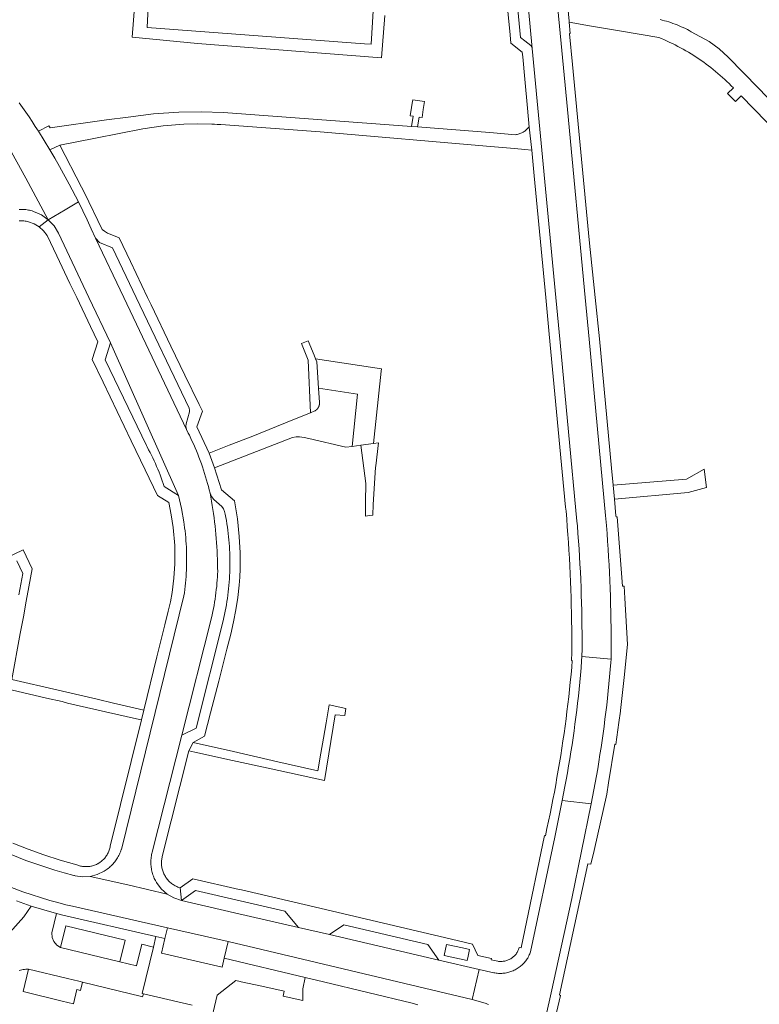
# Model space of a CAD drawing. Extents: x 146402 to 164798, y 455483 to 464134.
# Tile 551 of 575: x 162404 to 162545, y 460865 to 461053. Entities that reach past the tile are written whole.
import ezdxf

# ---------------------------------------------------------------- set-up
doc = ezdxf.new("R2010")
doc.units = 0
doc.header["$LTSCALE"] = 0.2
for name, color, linetype, lineweight in [('B-XX-VH-VERHARDING_ASFALT-GV', 252, 'CONTINUOUS', 18), ('B-XX-VH-VERHARDING_BETONSTRAATSTEEN-GV', 252, 'CONTINUOUS', 18), ('B-XX-VH-VERHARDING_FUNDERING_ZAND-GV', 252, 'CONTINUOUS', 18), ('B-XX-VH-VERHARDING_TEGEL-GV', 252, 'CONTINUOUS', 18)]:
    doc.layers.add(name, color=color, linetype=linetype, lineweight=lineweight)

msp = doc.modelspace()

# ---------------------------------------------------------------- linework, layer by layer
at = {"layer": 'B-XX-VH-VERHARDING_ASFALT-GV'}
for points in [[(162400.292, 461030.888), (162404.744, 461022.818), (162409.054, 461014.872), (162412.244, 461016.753), (162414.811, 461018.267), (162413.059, 461021.664), (162411.221, 461025.014), (162410.305, 461026.61), (162409.37, 461028.195), (162408.277, 461029.991), (162407.159, 461031.772), (162406.569, 461032.688), (162405.973, 461033.6), (162405.369, 461034.507), (162404.76, 461035.409), (162404.143, 461036.308), (162403.52, 461037.201)], [(162403.488, 461016.838), (162403.74, 461016.845), (162403.993, 461016.843), (162404.245, 461016.833), (162404.497, 461016.816), (162404.748, 461016.79), (162404.999, 461016.757), (162405.247, 461016.715), (162405.495, 461016.666), (162405.741, 461016.609), (162405.985, 461016.544), (162406.227, 461016.471), (162407.723, 461015.817), (162409.054, 461014.872), (162404.744, 461022.818), (162400.292, 461030.888)], [(162503.109, 460858.825), (162505.047, 460867.309), (162508.952, 460885.339), (162512.686, 460903.406), (162507.157, 460904.049), (162505.735, 460897.032), (162501.112, 460875.164), (162501.042, 460874.971), (162500.959, 460874.766), (162500.869, 460874.564), (162500.771, 460874.366), (162500.666, 460874.171), (162500.555, 460873.98), (162500.436, 460873.793), (162500.311, 460873.611), (162500.179, 460873.433), (162500.041, 460873.26), (162500, 460873.212), (162499.897, 460873.092), (162499.747, 460872.929), (162499.591, 460872.773), (162499.43, 460872.621), (162499.263, 460872.476), (162499.091, 460872.337), (162498.914, 460872.204), (162498.733, 460872.078), (162498.547, 460871.958), (162498.356, 460871.845), (162498.162, 460871.739), (162497.964, 460871.64), (162497.763, 460871.549), (162497.558, 460871.464), (162497.351, 460871.387), (162497.141, 460871.318), (162496.928, 460871.257), (162496.714, 460871.203), (162496.497, 460871.157), (162496.28, 460871.118), (162496.06, 460871.088), (162495.84, 460871.065), (162495.62, 460871.051), (162495.398, 460871.044), (162495.177, 460871.046), (162494.956, 460871.055), (162494.736, 460871.073), (162494.516, 460871.098), (162494.297, 460871.132), (162494.08, 460871.173), (162491.309, 460871.813), (162489.961, 460866.051), (162491.996, 460865.514), (162492.21, 460865.451), (162492.436, 460865.376), (162492.659, 460865.293), (162492.88, 460865.203), (162493.097, 460865.106)], [(162399.167, 460888.533), (162404.208, 460886.612), (162409.35, 460884.979), (162410.869, 460884.557), (162412.395, 460884.16), (162413.041, 460884), (162413.689, 460883.845), (162431.784, 460879.743), (162443.356, 460877.119), (162489.961, 460866.051), (162491.309, 460871.813), (162483.62, 460873.597), (162462.708, 460878.438), (162456.788, 460879.809), (162444.605, 460882.63), (162434.451, 460884.981), (162433.033, 460885.451), (162431.737, 460886.195), (162424.214, 460887.919), (162417.019, 460889.567), (162415.586, 460889.481), (162414.162, 460889.67), (162414.044, 460889.7), (162413.927, 460889.73), (162412.098, 460890.218), (162410.278, 460890.74), (162404.779, 460892.583), (162399.411, 460894.778)], [(162403.469, 460871.629), (162403.726, 460871.687), (162403.985, 460871.737), (162404.245, 460871.778), (162404.506, 460871.813), (162404.768, 460871.839), (162405.031, 460871.857), (162405.294, 460871.867), (162412.716, 460870.062), (162414.861, 460869.541), (162415.574, 460869.368), (162426.82, 460866.633), (162427.061, 460866.574), (162427.202, 460867.17), (162426.965, 460867.235), (162429.11, 460876.054), (162426.882, 460876.595), (162425.878, 460872.466), (162422.7, 460873.238), (162411.405, 460875.984), (162410.679, 460876.457), (162410.124, 460877.121), (162409.791, 460877.921), (162409.712, 460878.783), (162410.155, 460880.607), (162410.608, 460882.473), (162405.786, 460883.905), (162404.351, 460881.819), (162401.719, 460878.861)]]:
    msp.add_lwpolyline(points, dxfattribs=at)
msp.add_lwpolyline([(162415.647, 461016.566), (162414.811, 461018.267), (162412.244, 461016.753), (162409.054, 461014.872), (162410.165, 461013.677), (162411.009, 461012.28), (162416.809, 461000), (162420.941, 460991.352), (162433.91, 460962.257), (162434.476, 460959.755), (162434.921, 460957.229), (162434.996, 460956.708), (162435.078, 460956.091), (162435.151, 460955.473), (162435.217, 460954.855), (162435.275, 460954.235), (162435.324, 460953.615), (162435.366, 460952.994), (162435.4, 460952.373), (162435.426, 460951.751), (162435.443, 460951.129), (162435.453, 460950.507), (162435.455, 460949.885), (162435.448, 460949.263), (162435.434, 460948.641), (162435.412, 460948.019), (162435.382, 460947.397), (162435.344, 460946.776), (162435.297, 460946.156), (162435.243, 460945.536), (162435.181, 460944.917), (162435.111, 460944.299), (162435.033, 460943.681), (162434.947, 460943.065), (162423.002, 460894.719), (162422.992, 460894.686), (162422.912, 460894.453), (162422.826, 460894.224), (162422.732, 460893.997), (162422.63, 460893.773), (162422.522, 460893.553), (162422.406, 460893.336), (162422.283, 460893.123), (162422.154, 460892.915), (162422.017, 460892.71), (162421.874, 460892.51), (162421.725, 460892.315), (162421.57, 460892.125), (162421.408, 460891.94), (162421.24, 460891.761), (162421.067, 460891.587), (162420.888, 460891.418), (162420.703, 460891.256), (162420.514, 460891.1), (162420.319, 460890.95), (162420.12, 460890.806), (162419.916, 460890.669), (162419.708, 460890.539), (162418.41, 460889.924), (162417.019, 460889.567), (162424.214, 460887.919), (162431.737, 460886.195), (162430.616, 460887.183), (162429.715, 460888.375), (162429.624, 460888.529), (162429.506, 460888.742), (162429.394, 460888.96), (162429.291, 460889.18), (162429.194, 460889.404), (162429.105, 460889.631), (162429.023, 460889.861), (162428.949, 460890.093), (162428.882, 460890.328), (162428.823, 460890.565), (162428.772, 460890.803), (162428.729, 460891.043), (162428.694, 460891.285), (162428.667, 460891.527), (162428.647, 460891.77), (162428.636, 460892.014), (162428.633, 460892.258), (162428.637, 460892.501), (162428.65, 460892.745), (162428.67, 460892.988), (162428.699, 460893.23), (162428.735, 460893.472), (162428.78, 460893.711), (162428.832, 460893.95), (162428.892, 460894.186), (162434.527, 460916.49), (162440.19, 460938.905), (162440.325, 460939.496), (162440.453, 460940.089), (162440.573, 460940.683), (162440.685, 460941.279), (162440.788, 460941.876), (162440.885, 460942.474), (162440.973, 460943.074), (162441.053, 460943.675), (162441.125, 460944.277), (162441.19, 460944.88), (162441.246, 460945.483), (162441.295, 460946.087), (162441.335, 460946.692), (162441.368, 460947.298), (162441.384, 460947.68), (162441.379, 460948.476), (162441.366, 460949.273), (162441.345, 460950.069), (162441.316, 460950.865), (162441.279, 460951.66), (162441.234, 460952.455), (162441.181, 460953.25), (162441.121, 460954.044), (162441.052, 460954.837), (162440.975, 460955.63), (162440.89, 460956.422), (162440.797, 460957.213), (162440.697, 460958.003), (162440.588, 460958.792), (162440.472, 460959.58), (162440.347, 460960.366), (162440.215, 460961.151), (162440.075, 460961.935), (162439.937, 460962.664), (162439.782, 460963.3), (162439.619, 460963.933), (162439.449, 460964.565), (162439.271, 460965.194), (162439.085, 460965.821), (162438.892, 460966.446), (162438.691, 460967.069), (162438.482, 460967.689), (162438.266, 460968.306), (162438.042, 460968.921), (162437.811, 460969.533), (162437.572, 460970.142), (162437.326, 460970.748), (162437.072, 460971.351), (162436.811, 460971.951), (162436.543, 460972.548), (162436.268, 460973.141), (162435.985, 460973.731), (162435.777, 460974.153), (162435.435, 460974.86), (162423.455, 461000), (162418.034, 461011.377), (162417.259, 461013.121), (162416.461, 461014.855)], close=True, dxfattribs=at)
at = {"layer": 'B-XX-VH-VERHARDING_BETONSTRAATSTEEN-GV'}
for points in [[(162500, 461062.753), (162495.354, 461112.676), (162495.3, 461112.317), (162495.16, 461111.983), (162493.494, 461109.756), (162495.46, 461089.26), (162499.207, 461049.658), (162500, 461049.024), (162501.127, 461048.124), (162501.351, 461047.858), (162501.418, 461047.516)], [(162418.821, 461010.502), (162418.034, 461011.377), (162423.455, 461000), (162435.435, 460974.86), (162435.297, 460975.387), (162435.349, 460975.929), (162435.994, 460978.193), (162436.032, 460978.553), (162435.939, 460978.902), (162425.815, 461000), (162421.3, 461009.51)], [(162433.91, 460962.257), (162420.941, 460991.352), (162419.919, 460988.138), (162427.773, 460971.763), (162427.918, 460971.503), (162428.198, 460970.986), (162428.472, 460970.466), (162428.739, 460969.941), (162428.998, 460969.413), (162429.251, 460968.882), (162429.496, 460968.347), (162429.733, 460967.809), (162429.964, 460967.267), (162430.187, 460966.723), (162430.402, 460966.175), (162430.611, 460965.625), (162430.811, 460965.072), (162431.005, 460964.516), (162431.19, 460963.958)], [(162472.635, 460986.428), (162460.035, 460988.347), (162460.314, 460987.762), (162460.646, 460982.695), (162468.084, 460981.565), (162467.038, 460971.598), (162468.729, 460971.822), (162471.117, 460972.138), (162472.565, 460985.942)], [(162468.084, 460981.565), (162460.646, 460982.695), (162460.822, 460980.01), (162460.824, 460979.98), (162460.825, 460979.949), (162460.825, 460979.919), (162460.825, 460979.889), (162460.824, 460979.859), (162460.823, 460979.828), (162460.822, 460979.798), (162460.82, 460979.768), (162460.817, 460979.738), (162460.814, 460979.707), (162460.81, 460979.677), (162460.806, 460979.648), (162460.801, 460979.617), (162460.796, 460979.588), (162460.79, 460979.558), (162460.784, 460979.528), (162460.777, 460979.499), (162460.77, 460979.469), (162460.762, 460979.44), (162460.754, 460979.411), (162460.745, 460979.382), (162460.736, 460979.353), (162460.726, 460979.324), (162460.715, 460979.296), (162460.705, 460979.268), (162460.693, 460979.24), (162460.681, 460979.212), (162460.669, 460979.184), (162460.656, 460979.157), (162460.643, 460979.129), (162460.63, 460979.102), (162460.615, 460979.076), (162460.601, 460979.049), (162460.586, 460979.023), (162460.57, 460978.997), (162460.554, 460978.971), (162460.538, 460978.945), (162460.521, 460978.92), (162460.504, 460978.895), (162460.486, 460978.871), (162460.468, 460978.847), (162460.449, 460978.823), (162460.43, 460978.799), (162460.411, 460978.776), (162460.391, 460978.753), (162460.371, 460978.73), (162460.35, 460978.708), (162460.329, 460978.686), (162460.308, 460978.665), (162460.286, 460978.643), (162460.264, 460978.623), (162460.242, 460978.602), (162460.219, 460978.582), (162460.196, 460978.563), (162460.172, 460978.543), (162460.149, 460978.525), (162460.124, 460978.506), (162460.1, 460978.488), (162460.075, 460978.471), (162460.05, 460978.454), (162460.025, 460978.437), (162459.999, 460978.421), (162459.974, 460978.405), (162459.947, 460978.39), (162459.921, 460978.375), (162459.112, 460978.047), (162455.702, 460976.663), (162448.118, 460973.585), (162443.574, 460971.828), (162439.743, 460970.346), (162440.764, 460967.503), (162455.666, 460973.322), (162456.342, 460973.407), (162457.023, 460973.423), (162457.902, 460973.339), (162458.761, 460973.136), (162465.815, 460971.436), (162467.038, 460971.598)], [(162440.196, 460962.027), (162439.937, 460962.664), (162440.075, 460961.935), (162440.215, 460961.151), (162440.347, 460960.366), (162440.472, 460959.58), (162440.588, 460958.792), (162440.697, 460958.003), (162440.797, 460957.213), (162440.89, 460956.422), (162440.975, 460955.63), (162441.052, 460954.837), (162441.121, 460954.044), (162441.181, 460953.25), (162441.234, 460952.455), (162441.279, 460951.66), (162441.316, 460950.865), (162441.345, 460950.069), (162441.366, 460949.273), (162441.379, 460948.476), (162441.384, 460947.68), (162441.368, 460947.298), (162441.335, 460946.692), (162441.295, 460946.087), (162441.246, 460945.483), (162441.19, 460944.88), (162441.125, 460944.277), (162441.053, 460943.675), (162440.973, 460943.074), (162440.885, 460942.474), (162440.788, 460941.876), (162440.685, 460941.279), (162440.573, 460940.683), (162440.453, 460940.089), (162440.325, 460939.496), (162440.19, 460938.905), (162434.527, 460916.49), (162437.25, 460917.868), (162442.423, 460938.341), (162442.562, 460938.946), (162442.694, 460939.553), (162442.817, 460940.161), (162442.933, 460940.771), (162443.041, 460941.383), (162443.141, 460941.996), (162443.233, 460942.61), (162443.317, 460943.225), (162443.393, 460943.841), (162443.461, 460944.458), (162443.521, 460945.076), (162443.574, 460945.695), (162443.618, 460946.314), (162443.654, 460946.934), (162443.683, 460947.554), (162443.684, 460947.59), (162443.703, 460948.208), (162443.715, 460948.827), (162443.718, 460949.446), (162443.714, 460950.064), (162443.701, 460950.683), (162443.681, 460951.301), (162443.652, 460951.919), (162443.616, 460952.536), (162443.571, 460953.153), (162443.519, 460953.77), (162443.459, 460954.386), (162443.39, 460955), (162443.314, 460955.614), (162443.23, 460956.227), (162443.138, 460956.839), (162443.038, 460957.449), (162442.93, 460958.058), (162442.814, 460958.666), (162442.713, 460959.163), (162442.519, 460959.705), (162442.178, 460960.169), (162440.648, 460961.51)], [(162516.469, 460931.032), (162510.92, 460931.511), (162510.855, 460930.666), (162510.746, 460929.326), (162510.628, 460927.987), (162510.503, 460926.648), (162510.369, 460925.311), (162510.228, 460923.974), (162510.079, 460922.637), (162509.922, 460921.302), (162509.756, 460919.968), (162509.583, 460918.635), (162509.402, 460917.303), (162509.213, 460915.972), (162509.016, 460914.642), (162508.812, 460913.313), (162508.599, 460911.985), (162508.378, 460910.659), (162508.15, 460909.334), (162507.913, 460908.011), (162507.669, 460906.689), (162507.417, 460905.368), (162507.157, 460904.049), (162512.686, 460903.406), (162512.948, 460904.743), (162513.201, 460906.081), (162513.447, 460907.421), (162513.685, 460908.762), (162513.916, 460910.105), (162514.138, 460911.449), (162514.352, 460912.794), (162514.559, 460914.14), (162514.758, 460915.488), (162514.948, 460916.837), (162515.131, 460918.187), (162515.306, 460919.538), (162515.473, 460920.889), (162515.632, 460922.242), (162515.783, 460923.596), (162515.926, 460924.951), (162516.061, 460926.306), (162516.188, 460927.663), (162516.307, 460929.02), (162516.418, 460930.377)], [(162454.228, 460882.903), (162437.139, 460886.86), (162434.451, 460884.981), (162444.605, 460882.63), (162456.788, 460879.809)], [(162423.704, 460877.368), (162412.409, 460880.114), (162411.405, 460875.984), (162422.7, 460873.238)], [(162443.356, 460877.119), (162431.784, 460879.743), (162431.319, 460877.692), (162431.317, 460877.685), (162430.682, 460874.882), (162442.254, 460872.258), (162442.637, 460873.949)], [(162481.505, 460876.588), (162465.492, 460880.295), (162462.708, 460878.438), (162483.62, 460873.597)], [(162412.716, 460870.062), (162405.294, 460871.867), (162404.248, 460867.566), (162411.67, 460865.761), (162413.858, 460865.229), (162414.508, 460867.966), (162415.203, 460867.801), (162415.574, 460869.368), (162414.861, 460869.541)]]:
    msp.add_lwpolyline(points, close=True, dxfattribs=at)
for points in [[(162500, 461062.753), (162501.418, 461047.516), (162505.945, 461000), (162506.761, 460991.435), (162509.96, 460957.375), (162510.039, 460956.434), (162510.154, 460954.971), (162510.262, 460953.508), (162510.362, 460952.043), (162510.454, 460950.579), (162510.538, 460949.114), (162510.613, 460947.648), (162510.681, 460946.182), (162510.741, 460944.716), (162510.793, 460943.249), (162510.837, 460941.783), (162510.873, 460940.315), (162510.901, 460938.848), (162510.92, 460937.381), (162510.932, 460935.913), (162510.936, 460934.446), (162510.932, 460932.979), (162510.92, 460931.511), (162516.469, 460931.032), (162516.481, 460932.532), (162516.485, 460934.031), (162516.481, 460935.531), (162516.469, 460937.031), (162516.449, 460938.53), (162516.422, 460940.03), (162516.385, 460941.529), (162516.342, 460943.028), (162516.29, 460944.527), (162516.23, 460946.025), (162516.162, 460947.523), (162516.086, 460949.021), (162516.002, 460950.519), (162515.91, 460952.015), (162515.81, 460953.512), (162515.703, 460955.008), (162515.587, 460956.503), (162515.478, 460957.821), (162515.413, 460958.453), (162512.288, 460992.104), (162511.538, 461000), (162508.129, 461035.898), (162503.083, 461088.941)], [(162472.415, 461076.9), (162470.699, 461048.369), (162469.417, 461048.452), (162427.904, 461051.554), (162429.101, 461076.374)], [(162426.526, 461068.497), (162425.046, 461049.737), (162437.508, 461048.475), (162472.624, 461045.778), (162473.27, 461053.847)], [(162508.153, 461056.155), (162508.46, 461052.732), (162508.477, 461052.558), (162512.327, 461051.878), (162518.478, 461050.841), (162525.599, 461049.643), (162526.118, 461049.428), (162526.647, 461049.2), (162527.174, 461048.964), (162527.697, 461048.721), (162528.217, 461048.471), (162528.733, 461048.214), (162529.246, 461047.949), (162529.755, 461047.678), (162530.26, 461047.399), (162530.761, 461047.114), (162531.258, 461046.821), (162531.751, 461046.522), (162532.24, 461046.216), (162532.725, 461045.903), (162533.205, 461045.584), (162533.681, 461045.257), (162534.152, 461044.925), (162534.619, 461044.585), (162535.081, 461044.24), (162535.538, 461043.888), (162535.99, 461043.529), (162536.437, 461043.165), (162536.878, 461042.794), (162537.315, 461042.417), (162537.747, 461042.034), (162538.173, 461041.645), (162538.593, 461041.251), (162539.009, 461040.85), (162539.418, 461040.444), (162539.822, 461040.032), (162538.71, 461038.95), (162540.21, 461037.41), (162541.32, 461038.49), (162551, 461028.56)], [(162547.616, 461036.875), (162544.621, 461039.954), (162538.849, 461045.867), (162537.114, 461047.484), (162535.205, 461048.89), (162531.786, 461050.753), (162531.41, 461050.958), (162531.031, 461051.155), (162530.648, 461051.346), (162530.262, 461051.529), (162529.872, 461051.705), (162529.479, 461051.874), (162529.082, 461052.036), (162528.683, 461052.19), (162528.282, 461052.336), (162527.877, 461052.475), (162527.47, 461052.606), (162527.06, 461052.73), (162526.648, 461052.846), (162526.235, 461052.954), (162525.819, 461053.055)]]:
    msp.add_lwpolyline(points, dxfattribs=at)
at = {"layer": 'B-XX-VH-VERHARDING_FUNDERING_ZAND-GV'}
for points in [[(162442.47, 461035.311), (162438.227, 461035.455), (162433.983, 461035.392), (162429.116, 461035.07), (162424.276, 461034.466), (162420.164, 461033.905), (162409.393, 461032.437), (162409.138, 461032.792), (162407.159, 461031.772), (162408.277, 461029.991), (162409.37, 461028.195), (162411.281, 461029.089), (162418.083, 461030.434), (162427.073, 461032.211), (162430.998, 461032.796), (162434.953, 461033.118), (162437.604, 461033.185), (162440.255, 461033.126), (162440.509, 461033.113), (162440.756, 461033.101), (162441.256, 461033.071), (162442.003, 461033.016), (162460.916, 461031.613), (162493.482, 461028.85), (162498.025, 461028.465), (162500, 461028.264), (162501.332, 461028.129), (162500.82, 461032.564), (162500.78, 461032.514), (162500.667, 461032.379), (162500.548, 461032.249), (162500.423, 461032.125), (162500.292, 461032.007), (162500.156, 461031.895), (162500.015, 461031.789), (162500, 461031.778), (162499.87, 461031.69), (162499.72, 461031.597), (162499.566, 461031.511), (162499.409, 461031.432), (162499.248, 461031.361), (162499.084, 461031.297), (162498.917, 461031.24), (162498.747, 461031.191), (162498.576, 461031.15), (162498.403, 461031.117), (162498.229, 461031.091), (162493.305, 461031.489), (162479.535, 461032.602), (162478.382, 461032.686)], [(162534.69, 460963.741), (162534.272, 460967.296), (162530.856, 460965.378), (162516.855, 460964.197), (162517.103, 460961.556), (162531.166, 460962.808)]]:
    msp.add_lwpolyline(points, close=True, dxfattribs=at)
at = {"layer": 'B-XX-VH-VERHARDING_TEGEL-GV'}
for points in [[(162496.118, 461061.11), (162497.186, 461050.15), (162497.338, 461048.59), (162499.532, 461046.873), (162499.614, 461045.957), (162500, 461041.67), (162500.497, 461036.151), (162500.82, 461032.564), (162501.332, 461028.129), (162501.791, 461023.269), (162503.99, 461000), (162504.651, 460993.001), (162507.802, 460960.029), (162507.87, 460959.277), (162507.998, 460957.781), (162508.119, 460956.284), (162508.232, 460954.786), (162508.336, 460953.288), (162508.433, 460951.79), (162508.522, 460950.29), (162508.603, 460948.791), (162508.675, 460947.291), (162508.74, 460945.79), (162508.797, 460944.29), (162508.846, 460942.789), (162508.887, 460941.288), (162508.919, 460939.786), (162508.944, 460938.285), (162508.961, 460936.783), (162508.97, 460935.281), (162508.97, 460933.779), (162508.963, 460932.278), (162508.948, 460930.776), (162509.073, 460930.771), (162508.959, 460929.467), (162508.827, 460928.057), (162508.687, 460926.648), (162508.54, 460925.24), (162508.385, 460923.832), (162508.221, 460922.426), (162508.05, 460921.02), (162507.87, 460919.616), (162507.683, 460918.212), (162507.488, 460916.81), (162507.285, 460915.408), (162507.074, 460914.008), (162506.855, 460912.609), (162506.628, 460911.211), (162506.394, 460909.815), (162506.151, 460908.42), (162505.901, 460907.026), (162505.643, 460905.634), (162505.376, 460904.243), (162505.102, 460902.854), (162504.821, 460901.466), (162504.531, 460900.08), (162504.233, 460898.696), (162503.928, 460897.313), (162503.792, 460897.334), (162500, 460879.284), (162499.293, 460875.919), (162498.947, 460875.982), (162498.94, 460875.956), (162498.888, 460875.793), (162498.83, 460875.633), (162498.763, 460875.475), (162498.69, 460875.321), (162498.609, 460875.171), (162498.522, 460875.024), (162498.427, 460874.882), (162498.326, 460874.744), (162498.219, 460874.611), (162498.106, 460874.484), (162497.986, 460874.361), (162497.861, 460874.245), (162497.731, 460874.134), (162497.596, 460874.03), (162497.456, 460873.932), (162497.312, 460873.841), (162497.163, 460873.757), (162497.011, 460873.679), (162496.855, 460873.609), (162496.696, 460873.546), (162496.535, 460873.491), (162496.371, 460873.444), (162496.205, 460873.404), (162496.037, 460873.372), (162495.868, 460873.348), (162495.698, 460873.331), (162495.527, 460873.323), (162495.357, 460873.323), (162495.186, 460873.331), (162495.016, 460873.346), (162494.847, 460873.37), (162493.59, 460873.617), (162493.649, 460873.866), (162491.009, 460874.459), (162490.007, 460876.654), (162484.696, 460877.889), (162457.923, 460884.184), (162445.901, 460886.969), (162445.476, 460887.067), (162436.663, 460889.108), (162434.204, 460887.389), (162434.451, 460884.981), (162437.139, 460886.86), (162454.228, 460882.903), (162456.788, 460879.809), (162462.708, 460878.438), (162465.492, 460880.295), (162481.505, 460876.588), (162483.62, 460873.597), (162491.309, 460871.813), (162494.08, 460871.173), (162494.297, 460871.132), (162494.516, 460871.098), (162494.736, 460871.073), (162494.956, 460871.055), (162495.177, 460871.046), (162495.398, 460871.044), (162495.62, 460871.051), (162495.84, 460871.065), (162496.06, 460871.088), (162496.28, 460871.118), (162496.497, 460871.157), (162496.714, 460871.203), (162496.928, 460871.257), (162497.141, 460871.318), (162497.351, 460871.387), (162497.558, 460871.464), (162497.763, 460871.549), (162497.964, 460871.64), (162498.162, 460871.739), (162498.356, 460871.845), (162498.547, 460871.958), (162498.733, 460872.078), (162498.914, 460872.204), (162499.091, 460872.337), (162499.263, 460872.476), (162499.43, 460872.621), (162499.591, 460872.773), (162499.747, 460872.929), (162499.897, 460873.092), (162500, 460873.212), (162500.041, 460873.26), (162500.179, 460873.433), (162500.311, 460873.611), (162500.436, 460873.793), (162500.555, 460873.98), (162500.666, 460874.171), (162500.771, 460874.366), (162500.869, 460874.564), (162500.959, 460874.766), (162501.042, 460874.971), (162501.112, 460875.164), (162505.735, 460897.032), (162507.157, 460904.049), (162507.417, 460905.368), (162507.669, 460906.689), (162507.913, 460908.011), (162508.15, 460909.334), (162508.378, 460910.659), (162508.599, 460911.985), (162508.812, 460913.313), (162509.016, 460914.642), (162509.213, 460915.972), (162509.402, 460917.303), (162509.583, 460918.635), (162509.756, 460919.968), (162509.922, 460921.302), (162510.079, 460922.637), (162510.228, 460923.974), (162510.369, 460925.311), (162510.503, 460926.648), (162510.628, 460927.987), (162510.746, 460929.326), (162510.855, 460930.666), (162510.92, 460931.511), (162510.932, 460932.979), (162510.936, 460934.446), (162510.932, 460935.913), (162510.92, 460937.381), (162510.901, 460938.848), (162510.873, 460940.315), (162510.837, 460941.783), (162510.793, 460943.249), (162510.741, 460944.716), (162510.681, 460946.182), (162510.613, 460947.648), (162510.538, 460949.114), (162510.454, 460950.579), (162510.362, 460952.043), (162510.262, 460953.508), (162510.154, 460954.971), (162510.039, 460956.434), (162509.96, 460957.375), (162506.761, 460991.435), (162505.945, 461000), (162501.418, 461047.516), (162501.351, 461047.858), (162501.127, 461048.124), (162500, 461049.024), (162499.207, 461049.658), (162495.46, 461089.26)], [(162503.083, 461088.941), (162508.129, 461035.898), (162511.538, 461000), (162512.288, 460992.104), (162515.413, 460958.453), (162515.478, 460957.821), (162515.587, 460956.503), (162515.703, 460955.008), (162515.81, 460953.512), (162515.91, 460952.015), (162516.002, 460950.519), (162516.086, 460949.021), (162516.162, 460947.523), (162516.23, 460946.025), (162516.29, 460944.527), (162516.342, 460943.028), (162516.385, 460941.529), (162516.422, 460940.03), (162516.449, 460938.53), (162516.469, 460937.031), (162516.481, 460935.531), (162516.485, 460934.031), (162516.481, 460932.532), (162516.469, 460931.032), (162516.418, 460930.377), (162516.307, 460929.02), (162516.188, 460927.663), (162516.061, 460926.306), (162515.926, 460924.951), (162515.783, 460923.596), (162515.632, 460922.242), (162515.473, 460920.889), (162515.306, 460919.538), (162515.131, 460918.187), (162514.948, 460916.837), (162514.758, 460915.488), (162514.559, 460914.14), (162514.352, 460912.794), (162514.138, 460911.449), (162513.916, 460910.105), (162513.685, 460908.762), (162513.447, 460907.421), (162513.201, 460906.081), (162512.948, 460904.743), (162512.686, 460903.406), (162508.952, 460885.339), (162505.047, 460867.309), (162503.109, 460858.825)], [(162504.863, 460858.457), (162506.791, 460866.852), (162506.638, 460866.943), (162512.053, 460891.977), (162512.625, 460891.909), (162513.216, 460894.524), (162515.639, 460905.244), (162515.993, 460907.388), (162517.215, 460914.78), (162517.372, 460914.756), (162517.972, 460918.947), (162518.283, 460921.118), (162518.298, 460921.22), (162518.98, 460927.517), (162519.626, 460933.818), (162519.087, 460942.646), (162518.947, 460944.946), (162518.678, 460944.93), (162517.655, 460958.178), (162517.42, 460958.17), (162517.402, 460958.367), (162517.103, 460961.556), (162516.855, 460964.197), (162516.549, 460967.463), (162514.232, 460992.172), (162513.427, 461000), (162512.29, 461011.044), (162509.128, 461044.5), (162508.549, 461050.325), (162508.542, 461050.395), (162508.684, 461050.41), (162508.477, 461052.558), (162508.46, 461052.732), (162508.153, 461056.155)], [(162403.508, 461014.675), (162403.73, 461014.679), (162403.951, 461014.675), (162404.173, 461014.663), (162404.394, 461014.643), (162404.614, 461014.615), (162404.833, 461014.579), (162405.05, 461014.535), (162405.266, 461014.483), (162406.325, 461014.098), (162407.293, 461013.521), (162409.054, 461014.872), (162407.723, 461015.817), (162406.227, 461016.471), (162405.985, 461016.544), (162405.741, 461016.609), (162405.495, 461016.666), (162405.247, 461016.715), (162404.999, 461016.757), (162404.748, 461016.79), (162404.497, 461016.816), (162404.245, 461016.833), (162403.993, 461016.843), (162403.74, 461016.845), (162403.488, 461016.838)], [(162399.411, 460894.778), (162404.779, 460892.583), (162410.278, 460890.74), (162412.098, 460890.218), (162413.927, 460889.73), (162414.044, 460889.7), (162414.162, 460889.67), (162415.586, 460889.481), (162417.019, 460889.567), (162418.41, 460889.924), (162419.708, 460890.539), (162419.916, 460890.669), (162420.12, 460890.806), (162420.319, 460890.95), (162420.514, 460891.1), (162420.703, 460891.256), (162420.888, 460891.418), (162421.067, 460891.587), (162421.24, 460891.761), (162421.408, 460891.94), (162421.57, 460892.125), (162421.725, 460892.315), (162421.874, 460892.51), (162422.017, 460892.71), (162422.154, 460892.915), (162422.283, 460893.123), (162422.406, 460893.336), (162422.522, 460893.553), (162422.63, 460893.773), (162422.732, 460893.997), (162422.826, 460894.224), (162422.912, 460894.453), (162422.992, 460894.686), (162423.002, 460894.719), (162434.947, 460943.065), (162435.033, 460943.681), (162435.111, 460944.299), (162435.181, 460944.917), (162435.243, 460945.536), (162435.297, 460946.156), (162435.344, 460946.776), (162435.382, 460947.397), (162435.412, 460948.019), (162435.434, 460948.641), (162435.448, 460949.263), (162435.455, 460949.885), (162435.453, 460950.507), (162435.443, 460951.129), (162435.426, 460951.751), (162435.4, 460952.373), (162435.366, 460952.994), (162435.324, 460953.615), (162435.275, 460954.235), (162435.217, 460954.855), (162435.151, 460955.473), (162435.078, 460956.091), (162434.996, 460956.708), (162434.921, 460957.229), (162434.476, 460959.755), (162433.91, 460962.257), (162431.19, 460963.958), (162431.005, 460964.516), (162430.811, 460965.072), (162430.611, 460965.625), (162430.402, 460966.175), (162430.187, 460966.723), (162429.964, 460967.267), (162429.733, 460967.809), (162429.496, 460968.347), (162429.251, 460968.882), (162428.998, 460969.413), (162428.739, 460969.941), (162428.472, 460970.466), (162428.198, 460970.986), (162427.918, 460971.503), (162427.773, 460971.763), (162419.919, 460988.138), (162420.941, 460991.352), (162416.809, 461000), (162411.009, 461012.28), (162410.165, 461013.677), (162409.054, 461014.872), (162407.293, 461013.521), (162408.136, 461012.774), (162408.824, 461011.882), (162410.68, 461007.98), (162413.182, 461002.72), (162414.476, 461000), (162417.091, 460994.523), (162418.505, 460991.575), (162417.44, 460988.228), (162419.518, 460983.897), (162422.203, 460978.302), (162424.888, 460972.707), (162427.573, 460967.112), (162429.921, 460962.218), (162432.03, 460960.897), (162432.525, 460958.537), (162432.892, 460956.154), (162433.183, 460952.683), (162433.204, 460949.2), (162433.022, 460946.454), (162432.68, 460943.723), (162432.354, 460941.93), (162431.949, 460940.154), (162431.312, 460937.578), (162429.8, 460931.457), (162427.29, 460921.299), (162426.825, 460919.419), (162420.871, 460895.32), (162420.869, 460895.309), (162420.833, 460895.119), (162420.79, 460894.931), (162420.738, 460894.744), (162420.679, 460894.56), (162420.613, 460894.379), (162420.539, 460894.201), (162420.457, 460894.026), (162420.369, 460893.854), (162420.273, 460893.686), (162420.17, 460893.522), (162420.061, 460893.363), (162419.946, 460893.208), (162419.824, 460893.058), (162419.696, 460892.914), (162419.562, 460892.775), (162419.422, 460892.641), (162419.277, 460892.514), (162419.127, 460892.392), (162418.972, 460892.277), (162418.812, 460892.168), (162418.648, 460892.066), (162418.48, 460891.971), (162418.416, 460891.937), (162418.242, 460891.852), (162418.065, 460891.775), (162417.885, 460891.704), (162417.703, 460891.641), (162417.518, 460891.586), (162417.33, 460891.539), (162417.141, 460891.499), (162416.951, 460891.467), (162416.759, 460891.443), (162416.567, 460891.427), (162416.374, 460891.419), (162416.181, 460891.419), (162415.988, 460891.427), (162415.795, 460891.443), (162415.603, 460891.467), (162415.413, 460891.499), (162415.224, 460891.539), (162415.037, 460891.587), (162414.852, 460891.642), (162414.669, 460891.705), (162414.489, 460891.775), (162411.328, 460892.652), (162408.204, 460893.651), (162405.21, 460894.721), (162402.262, 460895.911)], [(162401.965, 460925.134), (162408.739, 460923.564), (162411.69, 460922.942), (162412.734, 460922.638), (162419.958, 460920.988), (162425.918, 460919.626), (162426.825, 460919.419), (162427.29, 460921.299), (162421.521, 460922.635), (162418.39, 460923.361), (162410.912, 460925.094), (162402.117, 460927.132), (162403.714, 460935.881), (162404.297, 460939.077), (162404.844, 460942.066), (162405.351, 460944.843), (162405.976, 460948.261), (162404.252, 460951.876), (162398.814, 460949.275)], [(162403.035, 460949.758), (162404.182, 460947.36), (162403.434, 460943.265)], [(162402.985, 460884.883), (162405.786, 460883.905), (162410.608, 460882.473), (162411.852, 460882.186), (162429.605, 460878.088), (162431.317, 460877.685), (162431.319, 460877.692), (162431.784, 460879.743), (162413.689, 460883.845), (162413.041, 460884), (162412.395, 460884.16), (162410.869, 460884.557), (162409.35, 460884.979), (162404.208, 460886.612), (162399.167, 460888.533)], [(162438.328, 460854.432), (162441.29, 460866.919), (162444.874, 460869.669), (162445.68, 460869.498), (162445.835, 460869.465), (162449.84, 460868.617), (162454.076, 460867.661), (162453.857, 460866.692), (162457.62, 460865.843), (162457.626, 460868.108), (162458.065, 460870.286), (162442.637, 460873.949), (162442.254, 460872.258), (162430.682, 460874.882), (162431.317, 460877.685), (162429.605, 460878.088), (162429.11, 460876.054), (162426.965, 460867.235), (162427.202, 460867.17), (162436.541, 460864.953)], [(162493.097, 460865.106), (162492.88, 460865.203), (162492.659, 460865.293), (162492.436, 460865.376), (162492.21, 460865.451), (162491.996, 460865.514), (162489.961, 460866.051), (162443.356, 460877.119), (162442.637, 460873.949), (162458.065, 460870.286), (162461.569, 460869.454), (162478.518, 460865.343), (162479.618, 460865.064)]]:
    msp.add_lwpolyline(points, dxfattribs=at)
for points in [[(162480.853, 461037.407), (162478.611, 461037.751), (162478.516, 461037.135), (162478.381, 461036.256), (162478.146, 461034.724), (162478.683, 461034.641), (162478.382, 461032.686), (162479.535, 461032.602), (162479.822, 461034.466), (162480.387, 461034.38), (162480.623, 461035.912), (162480.795, 461037.033)], [(162415.412, 461021.056), (162411.281, 461029.089), (162409.37, 461028.195), (162410.305, 461026.61), (162411.221, 461025.014), (162413.059, 461021.664), (162414.811, 461018.267), (162415.647, 461016.566), (162416.461, 461014.855), (162417.259, 461013.121), (162418.034, 461011.377), (162418.821, 461010.502), (162421.3, 461009.51), (162425.815, 461000), (162435.939, 460978.902), (162436.032, 460978.553), (162435.994, 460978.193), (162435.349, 460975.929), (162435.297, 460975.387), (162435.435, 460974.86), (162435.777, 460974.153), (162435.985, 460973.731), (162436.268, 460973.141), (162436.543, 460972.548), (162436.811, 460971.951), (162437.072, 460971.351), (162437.326, 460970.748), (162437.572, 460970.142), (162437.811, 460969.533), (162438.042, 460968.921), (162438.266, 460968.306), (162438.482, 460967.689), (162438.691, 460967.069), (162438.892, 460966.446), (162439.085, 460965.821), (162439.271, 460965.194), (162439.449, 460964.565), (162439.619, 460963.933), (162439.782, 460963.3), (162439.937, 460962.664), (162440.196, 460962.027), (162440.648, 460961.51), (162442.178, 460960.169), (162442.519, 460959.705), (162442.713, 460959.163), (162442.814, 460958.666), (162442.93, 460958.058), (162443.038, 460957.449), (162443.138, 460956.839), (162443.23, 460956.227), (162443.314, 460955.614), (162443.39, 460955), (162443.459, 460954.386), (162443.519, 460953.77), (162443.571, 460953.153), (162443.616, 460952.536), (162443.652, 460951.919), (162443.681, 460951.301), (162443.701, 460950.683), (162443.714, 460950.064), (162443.718, 460949.446), (162443.715, 460948.827), (162443.703, 460948.208), (162443.684, 460947.59), (162443.683, 460947.554), (162443.654, 460946.934), (162443.618, 460946.314), (162443.574, 460945.695), (162443.521, 460945.076), (162443.461, 460944.458), (162443.393, 460943.841), (162443.317, 460943.225), (162443.233, 460942.61), (162443.141, 460941.996), (162443.041, 460941.383), (162442.933, 460940.771), (162442.817, 460940.161), (162442.694, 460939.553), (162442.562, 460938.946), (162442.423, 460938.341), (162437.25, 460917.868), (162434.527, 460916.49), (162428.892, 460894.186), (162428.832, 460893.95), (162428.78, 460893.711), (162428.735, 460893.472), (162428.699, 460893.23), (162428.67, 460892.988), (162428.65, 460892.745), (162428.637, 460892.501), (162428.633, 460892.258), (162428.636, 460892.014), (162428.647, 460891.77), (162428.667, 460891.527), (162428.694, 460891.285), (162428.729, 460891.043), (162428.772, 460890.803), (162428.823, 460890.565), (162428.882, 460890.328), (162428.949, 460890.093), (162429.023, 460889.861), (162429.105, 460889.631), (162429.194, 460889.404), (162429.291, 460889.18), (162429.394, 460888.96), (162429.506, 460888.742), (162429.624, 460888.529), (162429.715, 460888.375), (162430.616, 460887.183), (162431.737, 460886.195), (162433.033, 460885.451), (162434.451, 460884.981), (162434.204, 460887.389), (162434.173, 460887.398), (162433.984, 460887.459), (162433.797, 460887.528), (162433.613, 460887.604), (162433.433, 460887.687), (162433.256, 460887.778), (162433.082, 460887.875), (162432.913, 460887.98), (162432.748, 460888.091), (162432.588, 460888.209), (162432.433, 460888.333), (162432.282, 460888.463), (162432.137, 460888.599), (162431.998, 460888.741), (162431.864, 460888.888), (162431.737, 460889.041), (162431.615, 460889.199), (162431.501, 460889.361), (162431.392, 460889.528), (162431.291, 460889.699), (162431.201, 460889.867), (162431.113, 460890.045), (162431.033, 460890.228), (162430.96, 460890.413), (162430.895, 460890.6), (162430.837, 460890.791), (162430.787, 460890.983), (162430.745, 460891.178), (162430.711, 460891.374), (162430.684, 460891.571), (162430.666, 460891.769), (162430.655, 460891.967), (162430.653, 460892.166), (162430.658, 460892.365), (162430.672, 460892.563), (162430.693, 460892.761), (162430.723, 460892.958), (162430.76, 460893.153), (162430.805, 460893.347), (162435.896, 460913.517), (162436.678, 460915.115), (162438.889, 460916.336), (162440.032, 460920.795), (162441.576, 460926.823), (162443.138, 460932.92), (162443.878, 460935.811), (162444.416, 460938.105), (162444.861, 460940.418), (162445.216, 460942.754), (162445.47, 460945.103), (162445.582, 460946.664), (162445.655, 460948.228), (162445.663, 460951.311), (162445.512, 460954.39), (162445.151, 460957.81), (162444.588, 460961.203), (162442.089, 460963.338), (162440.764, 460967.503), (162439.743, 460970.346), (162437.399, 460975.372), (162438.463, 460978.321), (162437.836, 460979.619), (162435.131, 460985.216), (162432.459, 460990.747), (162428.66, 460998.608), (162427.987, 461000), (162424.722, 461006.875), (162422.556, 461011.439), (162420.85, 461012.129), (162420.34, 461012.336), (162419.78, 461012.715), (162419.35, 461013.006), (162415.96, 461019.99)], [(162459.769, 460988.992), (162458.641, 460991.749), (162457.387, 460991.236), (162458.684, 460988.066), (162459.112, 460978.047), (162459.921, 460978.375), (162459.947, 460978.39), (162459.974, 460978.405), (162459.999, 460978.421), (162460.025, 460978.437), (162460.05, 460978.454), (162460.075, 460978.471), (162460.1, 460978.488), (162460.124, 460978.506), (162460.149, 460978.525), (162460.172, 460978.543), (162460.196, 460978.563), (162460.219, 460978.582), (162460.242, 460978.602), (162460.264, 460978.623), (162460.286, 460978.643), (162460.308, 460978.665), (162460.329, 460978.686), (162460.35, 460978.708), (162460.371, 460978.73), (162460.391, 460978.753), (162460.411, 460978.776), (162460.43, 460978.799), (162460.449, 460978.823), (162460.468, 460978.847), (162460.486, 460978.871), (162460.504, 460978.895), (162460.521, 460978.92), (162460.538, 460978.945), (162460.554, 460978.971), (162460.57, 460978.997), (162460.586, 460979.023), (162460.601, 460979.049), (162460.615, 460979.076), (162460.63, 460979.102), (162460.643, 460979.129), (162460.656, 460979.157), (162460.669, 460979.184), (162460.681, 460979.212), (162460.693, 460979.24), (162460.705, 460979.268), (162460.715, 460979.296), (162460.726, 460979.324), (162460.736, 460979.353), (162460.745, 460979.382), (162460.754, 460979.411), (162460.762, 460979.44), (162460.77, 460979.469), (162460.777, 460979.499), (162460.784, 460979.528), (162460.79, 460979.558), (162460.796, 460979.588), (162460.801, 460979.617), (162460.806, 460979.648), (162460.81, 460979.677), (162460.814, 460979.707), (162460.817, 460979.738), (162460.82, 460979.768), (162460.822, 460979.798), (162460.823, 460979.828), (162460.824, 460979.859), (162460.825, 460979.889), (162460.825, 460979.919), (162460.825, 460979.949), (162460.824, 460979.98), (162460.822, 460980.01), (162460.646, 460982.695), (162460.314, 460987.762), (162460.035, 460988.347)], [(162471.557, 460967.935), (162472.055, 460972.262), (162471.117, 460972.138), (162468.729, 460971.822), (162469.691, 460964.547), (162469.624, 460961.063), (162469.57, 460958.275), (162470.365, 460958.404), (162470.969, 460958.502), (162471.091, 460960.53), (162471.518, 460967.599)], [(162465.871, 460921.577), (162462.649, 460922.27), (162462.059, 460918.83), (162461.566, 460915.962), (162461.074, 460913.096), (162460.492, 460909.707), (162452.855, 460911.441), (162444.382, 460913.365), (162436.678, 460915.115), (162435.896, 460913.517), (162437, 460913.274), (162444.241, 460911.68), (162451.009, 460910.191), (162461.752, 460907.825), (162463.79, 460920.411), (162465.677, 460920.288)], [(162489.182, 460874.365), (162488.995, 460873.504), (162484.598, 460874.46), (162485.059, 460876.578), (162488.103, 460875.892), (162489.448, 460875.588)]]:
    msp.add_lwpolyline(points, close=True, dxfattribs=at)

doc.saveas('drawing.dxf')
